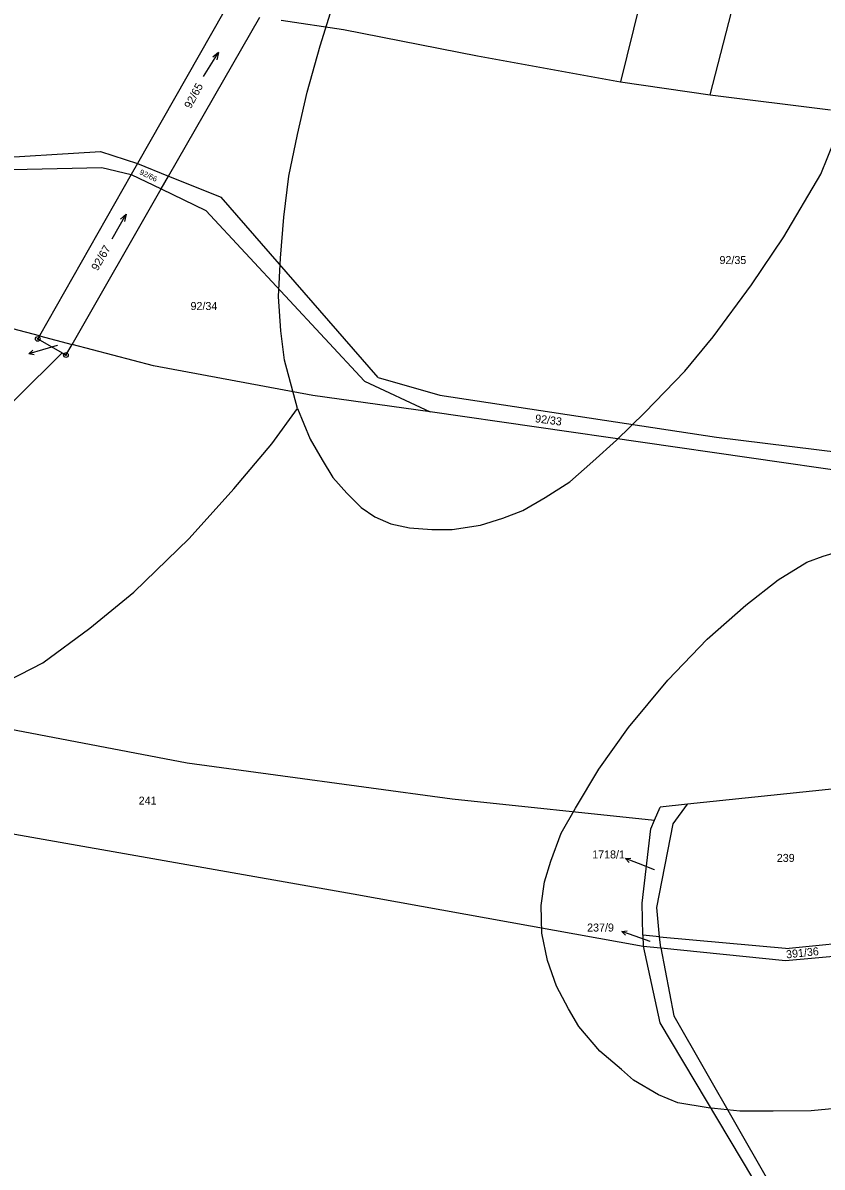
# Model space of a CAD drawing. Extents: x -546762 to -540209, y -1046851 to -1035694.
# Drawn here: x -544024.2 to -543854.5, y -1041539.3 to -1041296.2 of the extents above; entities that cross this region are included whole.
import ezdxf

# ---------------------------------------------------------------- set-up
doc = ezdxf.new("R2010")
doc.units = 0
for name, color, linetype in [('Vrstva 1', 7, 'Continuous'), ('Vrstva 16', 7, 'Continuous'), ('Vrstva 18', 7, 'Continuous'), ('Vrstva 24', 7, 'Continuous'), ('Vrstva 25', 7, 'Continuous'), ('Vrstva 52', 7, 'Continuous'), ('Vrstva 6', 7, 'Continuous')]:
    doc.layers.add(name, color=color, linetype=linetype)

msp = doc.modelspace()

# ---------------------------------------------------------------- linework, layer by layer
at = {"layer": 'Vrstva 1'}
for points in [[(-543981.6, -1041293.83), (-543999.92, -1041326.06)], [(-543993.3, -1041328.74), (-543973.92, -1041294.96)], [(-543999.92, -1041326.06), (-544001.25, -1041328.4)], [(-544001.25, -1041328.4), (-544020.72, -1041362.67)], [(-543994.87, -1041331.48), (-543993.3, -1041328.74)], [(-544013.8, -1041364.49), (-543994.87, -1041331.48)], [(-544020.72, -1041362.67), (-544021.1, -1041363.34)], [(-544021.1, -1041363.34), (-544015.91, -1041366.29)], [(-544015.1, -1041366.75), (-544013.8, -1041364.49)], [(-543996.51, -1041369.02), (-544013.8, -1041364.49)], [(-544015.91, -1041366.29), (-544054.39, -1041404.44)], [(-544015.91, -1041366.29), (-544015.1, -1041366.75)], [(-543962.67, -1041375.36), (-543996.51, -1041369.02)], [(-543937.77, -1041378.8), (-543962.67, -1041375.36)], [(-543847.41, -1041391.83), (-543937.77, -1041378.8)], [(-544039.83, -1041443.72), (-543989.35, -1041453.36)], [(-543989.35, -1041453.36), (-543933.05, -1041461.02)], [(-543844.28, -1041458.1), (-543883.06, -1041462.16)], [(-543933.05, -1041461.02), (-543890.09, -1041465.58)], [(-543883.06, -1041462.16), (-543888.91, -1041462.78)], [(-543886.15, -1041466.36), (-543883.06, -1041462.16)], [(-543890.09, -1041465.58), (-543888.91, -1041462.78)], [(-543890.87, -1041467.41), (-543890.09, -1041465.58)], [(-543889.6, -1041484.08), (-543886.15, -1041466.36)], [(-543892.74, -1041483.17), (-543890.87, -1041467.41)], [(-543892.54, -1041490.01), (-543892.74, -1041483.17)], [(-543889, -1041490.33), (-543889.6, -1041484.08)], [(-543889, -1041490.33), (-543892.54, -1041490.01)], [(-543892.54, -1041490.01), (-543892.48, -1041492.3)], [(-543889, -1041490.33), (-543861.52, -1041492.81)], [(-543888.78, -1041492.67), (-543889, -1041490.33)], [(-543844.54, -1041491.11), (-543861.52, -1041492.81)], [(-543892.48, -1041492.3), (-543888.78, -1041492.67)]]:
    msp.add_lwpolyline(points, dxfattribs=at)
at = {"layer": 'Vrstva 16'}
for p, q in [((-544020.09, -1041365.65), (-544022.96, -1041366.51)), ((-543893.46, -1041474.8), (-543896.25, -1041473.69)), ((-543894.2, -1041490.21), (-543897.03, -1041489.22))]:
    msp.add_line(p, q, dxfattribs=at)
for points in [[(-544016.95, -1041364.71), (-544020.09, -1041365.65)], [(-544021.86, -1041366.7), (-544022.96, -1041366.51), (-544022.15, -1041365.74)], [(-543895.5, -1041474.53), (-543896.25, -1041473.69), (-543895.13, -1041473.6)], [(-543890.12, -1041476.12), (-543893.46, -1041474.8)], [(-543896.25, -1041490.02), (-543897.03, -1041489.22), (-543895.92, -1041489.08)], [(-543891.04, -1041491.32), (-543894.2, -1041490.21)]]:
    msp.add_lwpolyline(points, dxfattribs=at)
at = {"layer": 'Vrstva 24'}
for centre, radius in [((-544021.1, -1041363.34), 0.5), ((-544021.1, -1041363.34), 0.1), ((-544015.1, -1041366.75), 0.5), ((-544015.1, -1041366.75), 0.1)]:
    msp.add_circle(centre, radius, dxfattribs=at)
at = {"layer": 'Vrstva 25'}
for points in [[(-543985.87, -1041307.59), (-543982.69, -1041302.51), (-543983.91, -1041303.51)], [(-543982.69, -1041302.51), (-543983.06, -1041304.05)], [(-544005.31, -1041342.07), (-544002.33, -1041336.85), (-544003.51, -1041337.91)], [(-544002.33, -1041336.85), (-544002.64, -1041338.41)]]:
    msp.add_lwpolyline(points, dxfattribs=at)
at = {"layer": 'Vrstva 52'}
for points in [[(-543965.9, -1041378.12), (-543968.7, -1041367.88), (-543969.43, -1041361.58), (-543969.92, -1041354.31), (-543969.55, -1041346.19), (-543968.83, -1041337.47), (-543967.74, -1041328.74), (-543965.92, -1041319.89), (-543963.86, -1041310.93), (-543961.07, -1041301.11), (-543958.89, -1041294.09), (-543954.57, -1041282.1), (-543949.91, -1041269.37), (-543943.98, -1041257.07), (-543933.59, -1041240.11), (-543923.84, -1041225.9), (-543912.61, -1041211.48), (-543897.56, -1041195.16), (-543877.85, -1041176.71), (-543859.62, -1041161.44), (-543833.11, -1041138.63)], [(-543965.9, -1041378.12), (-543963.26, -1041384.64), (-543960.71, -1041389), (-543958.41, -1041392.75), (-543955.44, -1041396.1), (-543952.39, -1041399.14), (-543949.49, -1041401.15), (-543946.1, -1041402.6), (-543942.15, -1041403.44), (-543937.38, -1041403.85), (-543933.09, -1041403.85), (-543927.06, -1041402.88), (-543922.29, -1041401.43), (-543918.07, -1041399.77), (-543913.29, -1041397), (-543908.1, -1041393.67), (-543903.19, -1041389.38), (-543898.14, -1041384.81), (-543892.12, -1041378.99), (-543883.67, -1041370.2), (-543877.64, -1041362.89), (-543869.53, -1041351.86), (-543862.63, -1041341.68), (-543854.75, -1041328.36), (-543851.78, -1041320.96)], [(-544032.15, -1041438.34), (-544020.04, -1041432.16), (-544009.99, -1041424.77), (-544000.66, -1041417.14), (-543988.91, -1041405.75), (-543979.47, -1041395.2), (-543971.35, -1041385.63), (-543965.9, -1041378.12)], [(-543895.65, -1041445.91), (-543887.29, -1041435.85), (-543878.94, -1041427.13), (-543870.7, -1041419.86), (-543863.8, -1041414.53), (-543857.74, -1041410.77), (-543854.25, -1041409.45), (-543849.54, -1041408.06), (-543845.05, -1041406.96), (-543840.06, -1041406.47), (-543835.22, -1041406.61)], [(-543847.95, -1041526.42), (-543856.81, -1041527.32), (-543864.91, -1041527.39), (-543871.97, -1041527.39), (-543878.68, -1041526.69), (-543885.11, -1041525.58), (-543889.27, -1041523.92), (-543894.53, -1041520.81), (-543897.1, -1041518.49), (-543901.71, -1041514.61), (-543906.19, -1041509.4), (-543908.37, -1041505.65), (-543910.91, -1041500.8), (-543912.85, -1041495.35), (-543914.06, -1041489.53), (-543914.18, -1041483.72), (-543913.45, -1041478.63), (-543912.12, -1041474.26), (-543909.94, -1041468.33), (-543906.91, -1041462.99), (-543901.95, -1041454.76), (-543895.65, -1041445.91)]]:
    msp.add_lwpolyline(points, dxfattribs=at)
at = {"layer": 'Vrstva 6'}
for points in [[(-543878.28, -1041311.48), (-543866.96, -1041267.49)], [(-543890.45, -1041280.85), (-543897.33, -1041308.74)], [(-543969.4, -1041295.62), (-543956.17, -1041297.57)], [(-543956.17, -1041297.57), (-543927.7, -1041303.19)], [(-543927.7, -1041303.19), (-543897.33, -1041308.74)], [(-543897.33, -1041308.74), (-543878.28, -1041311.48)], [(-543878.28, -1041311.48), (-543852.7, -1041314.67)], [(-544033.09, -1041325.05), (-544007.77, -1041323.51)], [(-544007.77, -1041323.51), (-543999.92, -1041326.06)], [(-543999.92, -1041326.06), (-543993.3, -1041328.74)], [(-544029.74, -1041327.4), (-544007.45, -1041326.9)], [(-544007.45, -1041326.9), (-544001.25, -1041328.4)], [(-544001.25, -1041328.4), (-543994.87, -1041331.48)], [(-543993.3, -1041328.74), (-543982.15, -1041333.25)], [(-543994.87, -1041331.48), (-543985.4, -1041336.05)], [(-543948.79, -1041371.55), (-543982.15, -1041333.25)], [(-543951.7, -1041372.32), (-543985.4, -1041336.05)], [(-544020.72, -1041362.67), (-544046.39, -1041355.94)], [(-544020.72, -1041362.67), (-544013.8, -1041364.49)], [(-543951.7, -1041372.32), (-543937.77, -1041378.8)], [(-543948.79, -1041371.55), (-543935.68, -1041375.25)], [(-543935.68, -1041375.25), (-543876.96, -1041384.23)], [(-543876.96, -1041384.23), (-543845.36, -1041388.09)], [(-544099.12, -1041455.68), (-543954.11, -1041481.19)], [(-543954.11, -1041481.19), (-543892.48, -1041492.3)], [(-543892.48, -1041492.3), (-543888.94, -1041508.61)], [(-543888.78, -1041492.67), (-543886.01, -1041507.14)], [(-543888.78, -1041492.67), (-543862.25, -1041495.34)], [(-543862.25, -1041495.34), (-543827.63, -1041492.28)], [(-543888.94, -1041508.61), (-543869.29, -1041541.64)], [(-543886.01, -1041507.14), (-543866.37, -1041541.37)]]:
    msp.add_lwpolyline(points, dxfattribs=at)

# ---------------------------------------------------------------- texts
at = {"layer": 'Vrstva 16'}
for s, p in [('1718/1', (-543903.33, -1041473.69)), ('237/9', (-543904.41, -1041489.22))]:
    msp.add_text(s, height=1.7, dxfattribs=at).set_placement(p)
at = {"layer": 'Vrstva 18'}
for s, height, rotation, p in [('92/65', 1.7, 61.8035, (-543988.59, -1041314.58)), ('92/66', 1.14, 334.4305, (-543999.59, -1041328.29)), ('92/67', 1.7, 59.9831, (-544008.37, -1041349)), ('92/33', 1.7, 352.5421, (-543915.54, -1041381.02)), ('391/36', 1.7, 5.9151, (-543862.05, -1041494.93))]:
    msp.add_text(s, height=height, rotation=rotation, dxfattribs=at).set_placement(p)
for s, height, p in [('92/35', 1.7, (-543876.29, -1041347.43)), ('92/34', 1.7, (-543988.64, -1041357.2)), ('92/68', 0.1, (-544017.14, -1041364.71)), ('241', 1.7, (-543999.65, -1041462.26)), ('239', 1.7, (-543864.12, -1041474.43)), ('1718/1', 0.1, (-543890.3, -1041476.12)), ('237/9', 0.1, (-543891.23, -1041491.32))]:
    msp.add_text(s, height=height, dxfattribs=at).set_placement(p)

doc.saveas('drawing.dxf')
